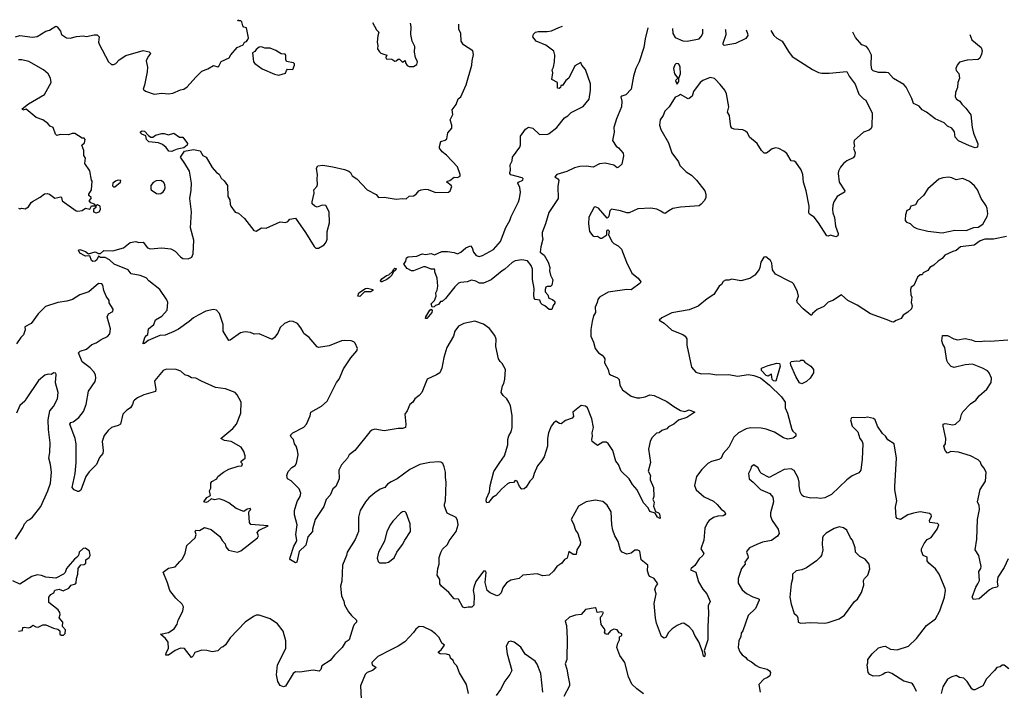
# Model space of a CAD drawing. Extents: x 1921360 to 2014538, y 768294 to 907744.
# Tile 399 of 412: x 1979495 to 1988494, y 900553 to 906680. Entities that reach past the tile are written whole.
import ezdxf

# ---------------------------------------------------------------- set-up
doc = ezdxf.new("R2010")
doc.units = 0

msp = doc.modelspace()

# ---------------------------------------------------------------- linework, layer by layer
at = {"layer": '0CON10XD'}
for points in [[(1979455.8, 906524.2), (1979495, 906536.2), (1979610.8, 906520.8), (1979655, 906526.2), (1979735, 906575.8), (1979767.5, 906585), (1979825, 906620), (1979837.5, 906615), (1979866.7, 906575), (1979877.5, 906545), (1979924.1, 906514.1), (1979955, 906510), (1980015, 906526), (1980075, 906532.5), (1980105, 906526.7), (1980175, 906542), (1980201.7, 906541.7), (1980220, 906525), (1980216.2, 906475), (1980221.2, 906455), (1980306, 906295), (1980335, 906271.2), (1980355, 906271.2), (1980375, 906281.2), (1980405, 906313.8), (1980466.1, 906353.9), (1980625, 906397.5), (1980677.5, 906385), (1980690, 906375), (1980688, 906365), (1980668, 906345), (1980650, 906305), (1980663.8, 906245), (1980660.8, 906205), (1980636.8, 906083.2), (1980623.3, 906045), (1980646.1, 906026.1), (1980725, 905998.6), (1980795, 906009.2), (1980855, 906002), (1980895, 906008.8), (1980965, 906038), (1980995.7, 906044.3), (1981025, 906066), (1981105, 906156.2), (1981161.2, 906208.8), (1981215, 906230), (1981265, 906262.5), (1981305, 906250), (1981316, 906254), (1981335, 906297.5), (1981409.3, 906330.7), (1981425, 906360), (1981484.1, 906425.9), (1981538.3, 906451.7), (1981550, 906475), (1981568.3, 906481.7), (1981581.7, 906498.3), (1981586.7, 906515), (1981567, 906607), (1981545, 906612.5), (1981535, 906622.5), (1981525, 906660), (1981515, 906670), (1981495, 906670), (1981490, 906680)], [(1982331.2, 902335), (1982296.7, 902295), (1982275, 902232.5), (1982196.7, 902115), (1982172.5, 902025), (1982172.5, 902005), (1982130, 901955), (1982109.7, 901880.3), (1982048.3, 901821.7), (1982026.7, 901725), (1982015, 901718.8), (1981971.2, 901745), (1981963.8, 901755), (1981965.7, 901765), (1982001.4, 901868.6), (1982023.3, 901905), (1982026.7, 901925), (1982017.8, 901975), (1982030.5, 902065), (1982005.3, 902155.3), (1982005.7, 902195), (1982032.2, 902277.8), (1982059.5, 902325), (1982064.4, 902355), (1982050, 902395), (1981975, 902466.7), (1981943.6, 902483.6), (1981936.2, 902516.2), (1981948.7, 902551.3), (1981982.1, 902587.9), (1982014.2, 902605.8), (1982025, 902627.5), (1982040.8, 902705), (1982034.2, 902745), (1982022.7, 902782.7), (1982006, 902805), (1981998.8, 902845), (1981977.5, 902865), (1981970, 902885), (1981990, 902905), (1982092.7, 902957.3), (1982116, 902985), (1982148.8, 903061.2), (1982156, 903094), (1982255, 903147.5), (1982306, 903195), (1982392, 903365), (1982414, 903395), (1982455, 903490), (1982520.9, 903589.1), (1982576.2, 903655), (1982582.5, 903675), (1982562.5, 903725), (1982548.3, 903738.3), (1982525, 903746.7), (1982465, 903750), (1982435, 903746.2), (1982325, 903701.4), (1982225, 903685.8), (1982212.4, 903692.4), (1982141.2, 903775), (1982093.4, 903813.4), (1982085, 903827.5), (1982066, 903865), (1982035.5, 903905.5), (1981995, 903924), (1981965, 903925.8), (1981914.2, 903905.8), (1981875, 903868.8), (1981853.8, 903815), (1981825, 903776.7), (1981805, 903762.5), (1981795, 903760), (1981685, 903810), (1981637, 903807), (1981605, 903822.5), (1981555, 903827.5), (1981512.3, 903817.7), (1981418.3, 903751.7), (1981405, 903750), (1981355.8, 903835), (1981354.3, 903895), (1981322.5, 903995), (1981295, 904026.2), (1981265, 904032), (1981195, 904015.7), (1981125, 903979.1), (1981084.2, 903955.8), (1981045, 903921.1), (1980945, 903851.9), (1980905, 903830), (1980825, 903798.6), (1980775, 903796), (1980670, 903750), (1980635, 903722.5), (1980625, 903720), (1980622.5, 903725), (1980640, 903775), (1980652.5, 903795), (1980667.5, 903805), (1980672, 903855), (1980722, 903895), (1980735, 903936.7), (1980795, 903971.2), (1980843.8, 904025), (1980848, 904095), (1980841.2, 904121.2), (1980775.8, 904215), (1980675, 904294.2), (1980650.3, 904320.3), (1980595, 904342.1), (1980515, 904358), (1980485, 904395.6), (1980360, 904445), (1980315, 904486.5), (1980275, 904507.1), (1980235, 904507.5), (1980215, 904520), (1980201.2, 904485), (1980185, 904473.1), (1980165, 904470.8), (1980150, 904480), (1980135, 904522.5), (1980095, 904518.8), (1980045.6, 904545.6), (1980033.3, 904575), (1980045, 904581.4), (1980095, 904562.5), (1980125, 904540), (1980185, 904558), (1980215, 904542.5), (1980227, 904543), (1980235, 904543.3), (1980265, 904571.2), (1980345, 904568.9), (1980444.4, 904595.6), (1980505, 904643.3), (1980555, 904653.3), (1980585, 904643.3), (1980625, 904647.5), (1980663.3, 904595), (1980687, 904587), (1980795, 904595.4), (1980876.2, 904586.2), (1980915.5, 904565.5), (1980965, 904512.9), (1980985, 904499.4), (1981035.7, 904494.3), (1981069.3, 904510.7), (1981079.5, 904540.5), (1981085.6, 904665), (1981057.3, 904777.3), (1981066.5, 904925), (1981050.5, 905045), (1981063.3, 905123.3), (1981066, 905186), (1981045.7, 905295), (1981005.6, 905365), (1980966.2, 905425), (1981000.6, 905479.4), (1981085, 905494.4), (1981145, 905481.2), (1981170.3, 905440.3), (1981200, 905425), (1981255, 905330), (1981292.5, 905285), (1981317.7, 905267.7), (1981335, 905232.5), (1981365, 905206.7), (1981393.8, 905165), (1981398.8, 905065), (1981416.2, 905035), (1981418.8, 904995), (1981426.2, 904975), (1981465, 904922), (1981495, 904911.2), (1981551.2, 904865), (1981635, 904752.5), (1981655, 904747.5), (1981705, 904778), (1981747.5, 904775), (1981875, 904833.3), (1981925, 904826.2), (1981945, 904836.2), (1981965, 904856.2), (1982015, 904866.2), (1982106.7, 904735), (1982186.4, 904606.4), (1982203, 904593), (1982225, 904592.5), (1982276.4, 904623.6), (1982295, 904647.5), (1982306.2, 904675), (1982305.7, 904745), (1982327.5, 904825), (1982323.3, 904923.3), (1982293, 904983), (1982260, 904985), (1982215, 904966.7), (1982192.5, 904975), (1982168.3, 904998.3), (1982166.7, 905015), (1982187.5, 905095), (1982182.5, 905125), (1982210, 905155), (1982215.9, 905174.1), (1982212.5, 905225), (1982217.7, 905262.3), (1982208.8, 905325), (1982221.2, 905345), (1982265, 905352.1), (1982356.2, 905336.2), (1982465, 905312.2), (1982503.8, 905295), (1982518.8, 905285), (1982534.1, 905254.1), (1982575, 905226.2), (1982671.2, 905125), (1982754.3, 905084.3), (1982775, 905054), (1982825, 905060), (1982935, 905041.2), (1982995, 905046.7), (1983027.5, 905042.5), (1983055, 905067.5), (1983095, 905070), (1983117.5, 905085), (1983143.9, 905116.1), (1983165, 905126.2), (1983205, 905131.2), (1983228.8, 905128.8), (1983295, 905100), (1983415.5, 905104.5), (1983428, 905115), (1983443.3, 905155), (1983440, 905165), (1983397.5, 905195), (1983402.5, 905205), (1983425, 905210.8), (1983465, 905240), (1983495, 905238), (1983519.5, 905250.5), (1983520, 905265), (1983496, 905335), (1983395, 905443.3), (1983355, 905473.3), (1983332.5, 905505), (1983333, 905523), (1983344.1, 905565.9), (1983385, 905580), (1983398.8, 905591.2), (1983408.8, 905645), (1983445, 905690), (1983446.2, 905715), (1983430, 905765), (1983452.5, 905815), (1983447.5, 905855), (1983483.6, 905906.4), (1983504, 905956), (1983527.5, 905975), (1983576.2, 906085), (1983628.6, 906265), (1983629.5, 906305), (1983641.7, 906361.7), (1983638, 906395), (1983551.7, 906451.7), (1983528.8, 906485), (1983526, 906555), (1983510, 906595), (1983508.9, 906639.6)], [(1982718.6, 906655.4), (1982756.4, 906586.4), (1982776.7, 906565), (1982767, 906533), (1982761.2, 906475), (1982768, 906445), (1982766.7, 906415), (1982782.5, 906385), (1982795, 906373.3), (1982850, 906355), (1982842.5, 906335), (1982845, 906322.5), (1982895, 906320), (1982925, 906302.5), (1982937, 906303), (1982955, 906320), (1982965, 906320), (1982995, 906292.5), (1983017, 906307), (1983020, 906285), (1983035, 906262.5), (1983055, 906252.5), (1983095, 906253.3), (1983125, 906270), (1983130, 906295), (1983113.8, 906335), (1983103.9, 906383.9), (1983106.7, 906435), (1983083.6, 906483.6), (1983068.8, 906545), (1983073.3, 906615), (1983066.4, 906648.4)], [(1985237.5, 906604.9), (1985211.8, 906505), (1985200, 906425), (1985157.8, 906295), (1985126.9, 906235), (1985105.7, 906165), (1985084.2, 906045), (1985035, 905992.5), (1984997.3, 905982.7), (1984990, 905975), (1984998.8, 905935), (1984994.3, 905885), (1984948.6, 905775), (1984925.8, 905695), (1984926.9, 905653.1), (1984913.3, 905575), (1984946.7, 905525), (1984968.3, 905508.3), (1985009.5, 905459.5), (1985013.8, 905435), (1985000, 905360), (1984968.3, 905331.7), (1984955, 905327.5), (1984925, 905350), (1984845, 905368.8), (1984795, 905362.5), (1984736.1, 905333.9), (1984675, 905340.8), (1984615, 905338), (1984565, 905325.8), (1984495, 905294.2), (1984403.8, 905265), (1984387.5, 905245), (1984415, 905227.5), (1984422.5, 905215), (1984412.9, 905155), (1984417.5, 905045), (1984332.6, 904917.4), (1984300, 904815), (1984270, 904735), (1984268.9, 904705), (1984276.7, 904675), (1984258, 904605), (1984252.9, 904555), (1984288.2, 904528.2), (1984324.2, 904465), (1984341.2, 904415), (1984338, 904385), (1984347.5, 904345), (1984366.7, 904303.3), (1984357.5, 904255), (1984345, 904243.3), (1984315, 904242.5), (1984305, 904236.7), (1984296.4, 904213.6), (1984296.7, 904195), (1984323.3, 904165), (1984330, 904135), (1984365, 904122.5), (1984386.2, 904105), (1984385, 904090), (1984370, 904070), (1984358.1, 904031.9), (1984335, 904032.5), (1984296.2, 904065), (1984269.2, 904079.2), (1984258.8, 904088.8), (1984248.3, 904118.3), (1984205, 904123.8), (1984197.5, 904135), (1984193.1, 904163.1), (1984196.2, 904225), (1984181.8, 904305), (1984182.2, 904402.2), (1984169.5, 904435), (1984135, 904476), (1984085, 904485.8), (1984025, 904478.1), (1983995, 904460.4), (1983929.9, 904400.1), (1983904.7, 904385.3), (1983805, 904304), (1983735, 904273.8), (1983696.1, 904273.9), (1983665, 904290), (1983625, 904299.2), (1983585, 904284.3), (1983525, 904279.2), (1983505, 904272), (1983471.1, 904238.9), (1983388.3, 904131.7), (1983355, 904106.2), (1983340, 904105), (1983322.5, 904077.5), (1983295, 904068.8), (1983283.8, 904056.2), (1983265, 904052.5), (1983254.3, 904085), (1983285.8, 904114.2), (1983301.2, 904155), (1983297.5, 904185), (1983310, 904210), (1983316.7, 904245), (1983309.3, 904319.3), (1983290, 904375), (1983290, 904395), (1983285, 904400), (1983255, 904400), (1983205, 904422.5), (1983185, 904422.5), (1983095, 904386.7), (1983075, 904384.2), (1983035, 904407.5), (1983005.6, 904445), (1983024.3, 904475), (1983030, 904505), (1983045, 904512.5), (1983125, 904520), (1983175, 904541.2), (1983205, 904536), (1983254.4, 904544.4), (1983285, 904532.5), (1983352.5, 904562.5), (1983403.6, 904563.6), (1983465, 904553.8), (1983495, 904540), (1983527.5, 904555), (1983572.5, 904595), (1983615, 904612.5), (1983630, 904595), (1983643.8, 904555), (1983665.7, 904525.7), (1983695.7, 904515.7), (1983725.3, 904524.7), (1983825, 904580), (1983888.8, 904655), (1983937.6, 904782.4), (1983975, 904846.7), (1983987.2, 904882.8), (1984053.8, 905015), (1984062.3, 905045), (1984073.1, 905105), (1984067.2, 905147.2), (1984048.8, 905185), (1984054.4, 905195.6), (1984092.5, 905215), (1984097, 905227), (1984086.4, 905236.4), (1983983.2, 905263.2), (1983973.3, 905275), (1983973.3, 905285), (1983980, 905305), (1983978.8, 905355), (1983995, 905390), (1983998.8, 905425), (1984065.9, 905514.1), (1984073.6, 905536.4), (1984073.3, 905586.7), (1984072.7, 905617.3), (1984118.8, 905681.2), (1984145, 905696.7), (1984185, 905690), (1984245, 905631.2), (1984323.6, 905633.6), (1984335, 905638.8), (1984404.2, 905695), (1984475, 905784.4), (1984505, 905801.4), (1984536.9, 905833.1), (1984645, 905887.1), (1984699.4, 905955), (1984710.9, 906035), (1984711.9, 906095), (1984665.6, 906225.6), (1984633.3, 906265), (1984625, 906290), (1984570.3, 906259.7), (1984513, 906147), (1984486.2, 906125), (1984455, 906080), (1984441.7, 906078.3), (1984438.3, 906061.7), (1984425, 906052.5), (1984410, 906055), (1984410, 906105), (1984357.5, 906135), (1984367.5, 906195), (1984363, 906223), (1984373.8, 906245), (1984383.8, 906295), (1984386.2, 906355), (1984376.4, 906393.6), (1984305, 906448), (1984216.7, 906485), (1984186, 906525), (1984191.4, 906548.6), (1984210, 906565), (1984235, 906571.4), (1984315, 906570.8), (1984355, 906577.5), (1984421.2, 906608.8), (1984456, 906620.6)], [(1985462.3, 906600.4), (1985463.3, 906555), (1985485, 906517.5), (1985555, 906486), (1985595, 906484), (1985704.6, 906505.4), (1985724.7, 906525.3), (1985737.7, 906555), (1985738.6, 906594.9)], [(1986136, 906586.9), (1986148.2, 906555), (1986150.4, 906535), (1986131.5, 906508.5), (1986036.8, 906463.2), (1985933.8, 906445), (1985924.6, 906454.6), (1985924.5, 906465), (1985951.5, 906545), (1985949.5, 906585), (1985946.8, 906590.7)], [(1986359.1, 906582.4), (1986388, 906535), (1986415, 906510), (1986464.4, 906484.4), (1986520.3, 906390.3), (1986556.2, 906345), (1986742.5, 906225), (1986795, 906198.8), (1986825, 906192.5), (1986895, 906192.5), (1987055, 906207.5), (1987075, 906163.3), (1987130.7, 906090.7), (1987165, 906000), (1987207, 905957), (1987227.5, 905945), (1987285.8, 905825), (1987284.4, 905705), (1987278.6, 905685), (1987259.8, 905670.2), (1987207.8, 905652.2), (1987123.3, 905575), (1987118.8, 905555), (1987126.2, 905525), (1987116.7, 905505), (1987130, 905465), (1987125, 905432.5), (1987111.7, 905418.3), (1987055, 905390.8), (1987024.6, 905365.4), (1986997.4, 905332.6), (1986978.6, 905295), (1986974.4, 905275), (1986984.2, 905195), (1987038, 905115), (1987033.3, 905105), (1986966.2, 905065), (1986937.5, 905015), (1986927.5, 904985), (1986924.3, 904945), (1986925.8, 904915), (1986943, 904873), (1986950, 904795), (1986976.1, 904726.1), (1986972.5, 904705), (1986955, 904696.7), (1986905, 904712.5), (1986885, 904703.3), (1986872.5, 904705), (1986796, 904825), (1986755, 904876.2), (1986715, 904903.3), (1986708.8, 904915), (1986709.2, 904975), (1986683.3, 905115), (1986658, 905195), (1986652, 905265), (1986637, 905307), (1986587.3, 905377.3), (1986575, 905386.7), (1986545, 905390), (1986506.4, 905456.4), (1986480, 905480), (1986434.1, 905504.1), (1986405, 905508), (1986371.2, 905498.8), (1986320.7, 905459.3), (1986299.3, 905459.3), (1986274, 905485), (1986235, 905550), (1986165, 905608), (1986146.2, 905645), (1986130.3, 905660.3), (1986105, 905674), (1986025, 905680.8), (1986005, 905688.8), (1985996, 905705), (1985985.5, 905775), (1985983.5, 905805), (1985963.1, 905835), (1985975.6, 905885), (1985954.2, 906004.2), (1985938.8, 906035), (1985898.3, 906088.3), (1985855, 906133.3), (1985845, 906142.5), (1985805, 906152.5), (1985740, 906125), (1985714.5, 906105.5), (1985655, 906022.5), (1985640, 905980), (1985615, 905960), (1985605, 905957.5), (1985535, 905997.5), (1985517, 905983), (1985485, 905972.5), (1985432, 905885), (1985391.2, 905845), (1985376.2, 905805), (1985350, 905765), (1985343.8, 905715), (1985355.7, 905675.7), (1985424, 905555), (1985454.4, 905464.4), (1985515, 905380), (1985528.3, 905348.3), (1985585, 905288.8), (1985635, 905260), (1985681.2, 905215), (1985756.7, 905115), (1985766.7, 905085), (1985766.7, 905055), (1985755, 905027.5), (1985725, 904993.3), (1985705, 904980), (1985535, 904966.7), (1985465, 904954), (1985427.5, 904935), (1985395, 904908.8), (1985375, 904914), (1985355, 904932), (1985317.6, 904947.6), (1985265, 904956.9), (1985145, 904950.6), (1985064.3, 904914.3), (1985045, 904914.2), (1984987.5, 904935), (1984905, 904949.4), (1984888, 904935), (1984880, 904885), (1984875, 904872.5), (1984865, 904866.7), (1984785, 904956.7), (1984755, 904971.2), (1984745, 904966.7), (1984697.5, 904875), (1984692.5, 904815), (1984704.1, 904744.1), (1984733.9, 904703.9), (1984745, 904698.8), (1984775, 904701.2), (1984805, 904683.8), (1984815, 904683.8), (1984860, 904715), (1984861.4, 904748.6), (1984865, 904756.7), (1984875, 904760), (1984878.8, 904755), (1984883.3, 904745), (1984876.7, 904715), (1984909.5, 904649.5), (1984924.2, 904634.2), (1984965, 904614), (1984995, 904583.3), (1985040, 904465), (1985090, 904365), (1985148.3, 904318.3), (1985172.5, 904285), (1985165, 904272.5), (1985085, 904213.3), (1985043.9, 904213.9), (1984875, 904190), (1984795, 904145.8), (1984779.4, 904125), (1984774.5, 904095), (1984755.5, 904055), (1984757.5, 904005), (1984740, 903975), (1984726.7, 903923.3), (1984715, 903850), (1984715, 903790), (1984739.2, 903735), (1984756.2, 903675), (1984785, 903636.2), (1984820, 903615), (1984835, 903597.5), (1984841.7, 903581.7), (1984840, 903545), (1984872.7, 903482.7), (1984884, 903445), (1984894.1, 903434.1), (1984958.3, 903408.3), (1984973.6, 903393.6), (1984981.7, 903341.7), (1985005, 903298.8), (1985085, 903240.8), (1985135, 903225.8), (1985164.2, 903225.8), (1985212.5, 903235), (1985255, 903254), (1985295, 903247.5), (1985411.3, 903191.3), (1985473.3, 903145), (1985535, 903110.8), (1985575, 903100), (1985615, 903116.5), (1985666.7, 903095), (1985593.9, 903046.1), (1985515, 903020), (1985475, 902983.3), (1985425, 902960), (1985408.3, 902941.7), (1985363.9, 902926.1), (1985340, 902905), (1985315, 902902.5), (1985271.7, 902858.3), (1985256.2, 902825), (1985242, 902755), (1985260, 902635), (1985240, 902555), (1985260, 902515), (1985256.4, 902493.6), (1985256.2, 902475), (1985288, 902405), (1985291.2, 902325), (1985283.3, 902295), (1985293, 902273), (1985288.8, 902235), (1985306.2, 902186.2), (1985335, 902175.8), (1985342.5, 902165), (1985350, 902125), (1985345, 902121.2), (1985323.8, 902135), (1985302.5, 902172.5), (1985255, 902188), (1985239.2, 902219.2), (1985196.7, 902266.7), (1985140, 902385), (1985095, 902432), (1985064.6, 902484.6), (1984992.5, 902555), (1984969.2, 902615), (1984944.2, 902645), (1984915, 902742.5), (1984875, 902807.5), (1984855, 902820), (1984825, 902820), (1984775, 902788.8), (1984726.4, 902826.4), (1984723.8, 902843.8), (1984730.8, 902875), (1984726, 902905), (1984739.2, 902955), (1984725, 903032.5), (1984684, 903135), (1984665, 903149.4), (1984627.5, 903155), (1984550, 903095), (1984556, 903055), (1984545, 903040), (1984485, 903018), (1984445, 902986.7), (1984429.3, 902989.3), (1984395, 903012.5), (1984373.3, 902995), (1984351.2, 902965), (1984327.5, 902905), (1984320, 902855), (1984319.2, 902785), (1984288.8, 902685), (1984268.8, 902651.2), (1984227.5, 902605), (1984196.7, 902535), (1984185, 902492.5), (1984157, 902463), (1984125, 902410), (1984105, 902393.3), (1984085, 902390), (1984064.1, 902414.1), (1984042.5, 902465), (1984025, 902470), (1984007.7, 902452.3), (1983971.7, 902448.3), (1983955, 902440), (1983898.3, 902391.7), (1983847, 902333), (1983817.5, 902315), (1983779.7, 902270.3), (1983765, 902266.7), (1983758.6, 902285), (1983761.1, 902305), (1983790, 902365), (1983795.6, 902425), (1983827.5, 902552.5), (1983884.6, 902635.4), (1983927.5, 902695), (1983955.6, 902794.4), (1983955.6, 902845), (1983965, 902877.5), (1983985.5, 902914.5), (1983995.6, 902955), (1983997.5, 903065), (1983981.2, 903151.2), (1983966.8, 903186.8), (1983948, 903215), (1983913.8, 903245), (1983896.7, 903275), (1983907.5, 903335), (1983920, 903355), (1983930, 903395), (1983933.8, 903485), (1983905, 903540), (1983885, 903557.5), (1983871.2, 903581.2), (1983846.1, 903693.9), (1983850.7, 903760.7), (1983837.5, 903795), (1983787.7, 903857.7), (1983735, 903898.8), (1983655, 903926), (1983554.2, 903905.8), (1983505, 903881.2), (1983472, 903835), (1983460.3, 903789.7), (1983400, 903685), (1983373.1, 903595), (1983353.1, 903495), (1983335.8, 903455), (1983305, 903433.8), (1983220, 903395), (1983171.2, 903275), (1983146.7, 903245), (1983106.2, 903215), (1983088.8, 903185), (1983062, 903165), (1983036.2, 903105), (1983016.2, 903075), (1983023.3, 902985), (1983020, 902955), (1982995, 902946.2), (1982954.2, 902945.8), (1982825, 902924), (1982741.7, 902938.3), (1982715, 902930), (1982695, 902913.3), (1982556.7, 902745), (1982506.7, 902705), (1982491.2, 902675), (1982437.7, 902612.3), (1982412.5, 902565), (1982416.2, 902485), (1982383.8, 902415), (1982357.7, 902392.3), (1982331.2, 902335)], [(1988179.4, 906546), (1988196.7, 906495), (1988282.5, 906425), (1988293.3, 906395), (1988286.7, 906365), (1988270.7, 906329.3), (1988253.9, 906316.1), (1988155, 906311.4), (1988085, 906291.2), (1988063.3, 906265), (1988051.2, 906235), (1988053.8, 906215), (1988077.7, 906187.7), (1988086, 906145), (1988068.8, 906105), (1988065, 906060), (1988049.2, 906015), (1988044.2, 905975), (1988056, 905955), (1988087.5, 905935), (1988105, 905908.8), (1988142.7, 905872.7), (1988189.4, 905809.4), (1988200, 905695), (1988212.7, 905642.7), (1988251.2, 905545), (1988250, 905515), (1988229.3, 905509.3), (1988176.1, 905526.1), (1988075, 905573.8), (1988045, 905607.5), (1988037.5, 905655), (1988015, 905690), (1987975, 905706.7), (1987945, 905738.8), (1987863.3, 905775), (1987783.3, 905835), (1987743.8, 905855), (1987715, 905889.2), (1987690.7, 905900.7), (1987663.8, 905915), (1987649.5, 905959.5), (1987596.2, 906065), (1987575, 906087.5), (1987481.7, 906141.7), (1987435, 906193.3), (1987415, 906198.8), (1987345, 906196.7), (1987295, 906213.3), (1987284.2, 906224.2), (1987277.7, 906267.7), (1987280, 906355), (1987252.1, 906412.1), (1987235, 906434), (1987191.7, 906451.7), (1987135, 906516.7), (1987111.1, 906567.4)], [(1981865, 906173.8), (1981925, 906192.5), (1981933, 906217), (1981943, 906227), (1981990, 906225), (1982007.5, 906265), (1982007, 906277), (1981997, 906287), (1981935, 906297.5), (1981926.7, 906315), (1981926.2, 906356.2), (1981920, 906365), (1981885, 906366.7), (1981835, 906400), (1981785, 906421.2), (1981735, 906420), (1981705, 906432.5), (1981685, 906430), (1981655, 906407.5), (1981645, 906390), (1981621.7, 906378.3), (1981633.3, 906295), (1981645, 906280), (1981710.5, 906230.5), (1981825, 906181.2), (1981865, 906173.8)], [(1979485, 904957.5), (1979495, 904952.5), (1979515, 904957.5), (1979545, 904952.5), (1979575, 904970), (1979600, 905010), (1979611.4, 905018.6), (1979682.3, 905057.7), (1979721.7, 905088.3), (1979745, 905092.5), (1979766.1, 905086.1), (1979815, 905050), (1979870.7, 905060.7), (1979877.5, 905055), (1979884.1, 905024.1), (1980010, 904935), (1980025, 904930), (1980065, 904937.5), (1980095, 904957.5), (1980135, 904950), (1980151.7, 904978.3), (1980190, 904980), (1980190, 904965), (1980170, 904945), (1980170, 904925), (1980195, 904916.7), (1980222.5, 904925), (1980233.3, 904945), (1980230, 904975), (1980205, 904990), (1980190, 904980), (1980180, 904995), (1980145, 905007.5), (1980130, 905025), (1980147.5, 905045), (1980147.5, 905055), (1980127.5, 905075), (1980127.5, 905085), (1980150, 905125), (1980156.7, 905205), (1980150, 905215), (1980135, 905300), (1980090, 905365), (1980097.5, 905415), (1980080.7, 905440.7), (1980080, 905485), (1980062.5, 905535), (1980087.5, 905555), (1980092.5, 905585), (1980085, 905597.5), (1980065, 905597.5), (1979999.3, 905639.3), (1979975, 905640), (1979940.7, 905629.3), (1979865, 905632.5), (1979833, 905623), (1979823, 905633), (1979800, 905695), (1979775, 905707.5), (1979751.7, 905731.7), (1979705, 905764), (1979647, 905787), (1979555, 905862.5), (1979525, 905853.3), (1979517.5, 905865), (1979575, 905912.5), (1979723, 905997), (1979783.8, 906105), (1979778, 906145), (1979755, 906186.2), (1979713.2, 906223.2), (1979578.8, 906298.8), (1979515, 906314), (1979484.2, 906314.2)], [(1985505, 906090), (1985520, 906115), (1985520, 906145), (1985533.8, 906185), (1985531.2, 906245), (1985526.2, 906265), (1985515, 906277.5), (1985495, 906280), (1985482.3, 906267.7), (1985472, 906235), (1985481.2, 906185), (1985510, 906145), (1985490, 906125), (1985493.8, 906105), (1985505, 906090)], [(1980885, 905475.7), (1980857.7, 905477.7), (1980833, 905513), (1980799.1, 905539.1), (1980764.3, 905554.3), (1980675, 905562.7), (1980653.1, 905585), (1980648.3, 905618.3), (1980610, 905635), (1980600, 905645), (1980600, 905655), (1980615, 905665.7), (1980635, 905660.8), (1980672, 905622), (1980695, 905606.7), (1980712.5, 905607.5), (1980736.1, 905623.9), (1980795, 905641.2), (1980815, 905641.2), (1980855, 905628.8), (1980905, 905642.5), (1980955, 905607.5), (1980985, 905606.7), (1981028.3, 905548.3), (1981024.2, 905535), (1980995, 905509.5), (1980935, 905497.8), (1980905, 905484.4), (1980885, 905475.7)], [(1987925, 904734.2), (1988042.7, 904757.3), (1988145, 904754.2), (1988215, 904780.6), (1988255, 904785.8), (1988298.3, 904811.7), (1988338.3, 904881.7), (1988344.3, 904905), (1988338.6, 904955), (1988328.6, 904978.6), (1988281.5, 905045), (1988250, 905125), (1988222.6, 905162.6), (1988175, 905202.5), (1988115, 905230), (1988055, 905218), (1988015, 905236), (1987985, 905241.2), (1987933.6, 905236.4), (1987896.4, 905223.6), (1987796.2, 905135), (1987755, 905073.8), (1987705, 905026.7), (1987682.7, 904987.3), (1987640, 904975), (1987627.5, 904945), (1987603.9, 904936.1), (1987591.7, 904898.3), (1987587.5, 904855), (1987587.5, 904845), (1987600.7, 904830.7), (1987635, 904816.7), (1987665, 904786.7), (1987695, 904772.5), (1987795, 904748), (1987925, 904734.2)], [(1980365, 905152), (1980416.7, 905195), (1980420, 905210), (1980395, 905212.5), (1980370, 905205), (1980347.5, 905185), (1980343, 905163), (1980352, 905152), (1980365, 905152)], [(1980765, 905088), (1980785, 905092), (1980805, 905106.2), (1980818, 905125), (1980826, 905145), (1980821.2, 905175), (1980810, 905195), (1980785, 905211.2), (1980741.2, 905208.8), (1980716.1, 905193.9), (1980693.9, 905166.1), (1980692.5, 905135), (1980697.5, 905125), (1980745, 905092), (1980765, 905088)], [(1988515, 904699.2), (1988394.6, 904675.4), (1988315, 904674.4), (1988275, 904660), (1988219.3, 904620.7), (1988095, 904603.3), (1988055, 904570), (1988025, 904563.3), (1987951.2, 904528.8), (1987925, 904496.7), (1987890, 904475), (1987851.4, 904438.6), (1987815, 904416.7), (1987795, 904390), (1987751.7, 904368.3), (1987745, 904350), (1987725, 904350), (1987701.7, 904328.3), (1987668.3, 904251.7), (1987643, 904237), (1987636.7, 904215), (1987640, 904165), (1987650, 904145), (1987643.3, 904095), (1987653.3, 904065), (1987645, 904037.5), (1987613, 904007), (1987570.5, 903979.5), (1987550.7, 903949.3), (1987505, 903932.5), (1987483, 903917), (1987465, 903918.8), (1987425, 903938.8), (1987272.1, 903992.1), (1987150.7, 904070.7), (1987063.9, 904113.9), (1987005, 904167.5), (1986926.2, 904113.8), (1986885, 904098.8), (1986845, 904058.8), (1986785, 904032.5), (1986740, 903995), (1986735, 903980), (1986725, 903980), (1986655, 904037.5), (1986603.4, 904093.4), (1986598, 904115), (1986612.9, 904155), (1986604.2, 904195), (1986571.2, 904265), (1986555, 904280), (1986535, 904286.7), (1986404.1, 904354.1), (1986375.9, 904395.9), (1986368.8, 904455), (1986358.8, 904478.8), (1986315, 904512.5), (1986295, 904510), (1986270, 904465), (1986261.2, 904415), (1986252.3, 904397.7), (1986215, 904346.7), (1986167.5, 904315), (1986085, 904294), (1986005, 904308.8), (1985975, 904300), (1985945, 904301.2), (1985925, 904286.7), (1985909.7, 904260.3), (1985888.8, 904245), (1985840, 904170), (1985779.3, 904130.7), (1985695, 904062.5), (1985615, 904030), (1985455, 904002), (1985363.9, 903956.1), (1985340, 903935), (1985385, 903907.5), (1985455, 903843.8), (1985557.5, 903805), (1985577.7, 903787.7), (1985593, 903763), (1985593.8, 903705), (1985633.8, 903505), (1985675, 903458.8), (1985725, 903444), (1985795, 903447.5), (1985865.9, 903435.9), (1985975, 903438), (1986055, 903422.9), (1986155, 903437.1), (1986205, 903429.1), (1986266.6, 903406.6), (1986349.4, 903339.4), (1986456.7, 903235), (1986491.2, 903185), (1986492, 903135), (1986512, 903085), (1986552.2, 902935), (1986560.4, 902920.4), (1986590, 902895), (1986590, 902875), (1986563, 902857), (1986515, 902847.5), (1986475, 902860), (1986395, 902910.6), (1986318.9, 902938.9), (1986271.2, 902948.8)], [(1982805, 904284.5), (1982796.2, 904286.2), (1982794.2, 904294.2), (1982805, 904312.5), (1982847.9, 904342.1), (1982870, 904350), (1982901.7, 904378.3), (1982915, 904401.2), (1982925, 904408.8), (1982935, 904407.5), (1982933.8, 904395), (1982907.5, 904372.5), (1982895, 904346.2), (1982875, 904324.4), (1982850, 904305), (1982805, 904284.5)], [(1986271.2, 902948.8), (1986175, 902950.8), (1986135, 902940.8), (1986064.6, 902905.4), (1986022.9, 902865), (1985975.8, 902775), (1985923.5, 902715), (1985905, 902674.2), (1985885, 902661.9), (1985816.8, 902643.2), (1985784.4, 902625.6), (1985728.3, 902571.7), (1985682.3, 902507.7), (1985661.2, 902425), (1985677.5, 902385), (1985751.3, 902321.3), (1985835, 902282.5), (1985870.9, 902250.9), (1985905, 902208.8), (1985938.1, 902188.1), (1985946.7, 902165), (1985941.2, 902155), (1985925, 902146.9), (1985875, 902145.4), (1985835, 902132.3), (1985795.6, 902104.4), (1985780.6, 902085), (1985757.2, 902035), (1985748.9, 901925), (1985721.5, 901845), (1985746.9, 901803.1), (1985738.6, 901785), (1985704.4, 901755), (1985666.7, 901693.3), (1985631.2, 901665), (1985626.7, 901655), (1985673.6, 901633.6), (1985699.2, 901545), (1985738.3, 901478.3), (1985774.3, 901434.3), (1985806.7, 901365), (1985786.7, 901325), (1985791.2, 901255), (1985784, 901135), (1985785.8, 901015), (1985752.5, 900915), (1985760, 900885), (1985755, 900857.5), (1985744.2, 900865), (1985737, 900907), (1985701.2, 900995), (1985665, 901053.3), (1985647.1, 901095), (1985615, 901131.4), (1985565, 901166.2), (1985545, 901163.8), (1985504.3, 901145.7), (1985460, 901115), (1985422.7, 901077.3), (1985405, 901037.5), (1985385, 901030), (1985360, 901045), (1985315.9, 901165.9), (1985305, 901212.5), (1985294.2, 901345), (1985312, 901435), (1985300, 901475), (1985309.2, 901500.8), (1985328.8, 901525), (1985295, 901573.3), (1985254.2, 901594.2), (1985246.2, 901605), (1985232.9, 901645), (1985237.5, 901695), (1985176.2, 901745), (1985162.5, 901825), (1985145, 901833.3), (1985117, 901833), (1985085, 901806.2), (1985045, 901796.7), (1985002.5, 901815), (1984985, 901832.5), (1984965, 901913.3), (1984934.2, 901965), (1984915.7, 902015), (1984907.1, 902065), (1984901.2, 902185), (1984863.3, 902245), (1984825, 902276.7), (1984755, 902290), (1984673.6, 902276.4), (1984602.5, 902235), (1984536.7, 902115), (1984557.5, 902075), (1984575, 902017.5), (1984596.7, 901985), (1984620, 901905), (1984616.2, 901885), (1984588, 901835), (1984580, 901795), (1984555, 901792.5), (1984515, 901820), (1984499.5, 901760.5), (1984475, 901746.7), (1984450, 901715), (1984405, 901684), (1984375, 901641.2), (1984335, 901606), (1984275, 901600), (1984225, 901616.9), (1984094.1, 901605.9), (1984060, 901575), (1983985, 901557.7), (1983944.7, 901535.3), (1983912.2, 901487.8), (1983895, 901444.2), (1983875, 901423.3), (1983855, 901417.5), (1983794.1, 901444.1), (1983767.5, 901465), (1983748.3, 901538.3), (1983758, 901628), (1983752.5, 901642.5), (1983735, 901640), (1983665, 901547.5), (1983646.1, 901493.9), (1983640, 901465), (1983650, 901415), (1983645, 901330), (1983626.4, 901313.6), (1983595, 901312.5), (1983565, 901306.2), (1983545, 901313.8), (1983506.2, 901385), (1983465, 901388.8), (1983417.2, 901447.2), (1983351.2, 901505), (1983336.2, 901525), (1983333.8, 901565), (1983312, 901605), (1983317.1, 901665), (1983328.1, 901705), (1983328.9, 901765), (1983345, 901813.3), (1983358.7, 901841.3), (1983404, 901885), (1983420.3, 901919.7), (1983485.4, 902004.6), (1983502.5, 902065), (1983497.1, 902105), (1983485, 902131.2), (1983402.8, 902172.8), (1983377.1, 902235), (1983377.1, 902255), (1983387.5, 902285), (1983394.2, 902455), (1983385.9, 902495.9), (1983387.1, 902545), (1983375.9, 902595.9), (1983362.5, 902625), (1983345, 902636.7), (1983325, 902641.2), (1983245, 902635.7), (1983153.6, 902616.4), (1983060.9, 902569.1), (1982945.4, 902484.6), (1982890.9, 902459.1), (1982855.8, 902435), (1982831.2, 902405), (1982788.8, 902391.2), (1982742.1, 902357.9), (1982685, 902310), (1982655, 902274.2), (1982608, 902195), (1982592, 902135), (1982590.6, 902005), (1982559.8, 901930.2), (1982488, 901815), (1982482, 901785), (1982444.2, 901695), (1982438.8, 901551.2), (1982425.7, 901505), (1982435.7, 901415), (1982456.4, 901366.4), (1982462.9, 901335), (1982499.8, 901269.8), (1982526.8, 901236.8), (1982573.8, 901195), (1982573.8, 901175), (1982553.3, 901155), (1982543.6, 901133.6), (1982505, 901014), (1982470.3, 900989.7), (1982443.3, 900945), (1982373.3, 900875), (1982333.3, 900825), (1982256.7, 900775), (1982246.1, 900743.9), (1982231.2, 900728.8), (1982176.3, 900736.3), (1982055, 900719.6), (1982015, 900722), (1981994.8, 900705.2), (1981925, 900590), (1981905, 900583.3), (1981876.7, 900596.7), (1981853.9, 900633.9), (1981842.5, 900695), (1981852, 900785), (1981928.8, 900935), (1981928, 901005), (1981903.9, 901093.9), (1981851.7, 901161.7), (1981785, 901206.7), (1981685, 901238.8), (1981655, 901238.8), (1981632, 901228), (1981555, 901176.2), (1981418.3, 901031.7), (1981375, 900967.5), (1981355, 900950), (1981335, 900942.5), (1981305, 900913.3), (1981255, 900903.8), (1981205, 900916.7), (1981160.7, 900919.3), (1981095, 900897.5), (1981082, 900868), (1981065, 900852.5), (1981000, 900935), (1980965, 900937.5), (1980915, 900916.7), (1980855, 900873.8), (1980830, 900875), (1980832.5, 900895), (1980856.4, 900933.6), (1980851.7, 900991.7), (1980827.5, 901025), (1980783, 901067), (1980855, 901080), (1980907.5, 901115), (1980933.3, 901156.7), (1980942.5, 901195), (1980987.5, 901275), (1980992.5, 901315), (1980979.3, 901339.3), (1980923.6, 901393.6), (1980867.5, 901465), (1980846.7, 901535), (1980807, 901633), (1980855, 901667.5), (1980915, 901680), (1980959.3, 901730.7), (1980982.5, 901755), (1981006.2, 901805), (1981021.2, 901875), (1981097.5, 901945), (1981106.7, 901975), (1981097.5, 902005), (1981105, 902016.7), (1981137, 902013), (1981185, 902040), (1981245, 902022.5), (1981325, 901957.5), (1981345, 901922.5), (1981372.3, 901892.3), (1981380, 901865), (1981402.3, 901832.3), (1981485, 901816), (1981515, 901828), (1981670, 901945), (1981676.7, 901965), (1981666.7, 901995), (1981683.3, 902015), (1981767.5, 902055), (1981608.2, 902068.2), (1981596.7, 902086.7), (1981588.2, 902175), (1981591.1, 902188.9), (1981606.2, 902205), (1981603, 902213), (1981575, 902208.1), (1981545, 902186.7), (1981473.3, 902215), (1981405.5, 902265.5), (1981365, 902287.5), (1981318.3, 902301.7), (1981275, 902294.2), (1981245, 902302.5), (1981215, 902273.8), (1981195, 902268.8), (1981177.5, 902275), (1981205, 902313.3), (1981238, 902332), (1981230, 902375), (1981241.2, 902398.8), (1981241.4, 902445), (1981250.2, 902459.8), (1981297.5, 902485), (1981307.5, 902505), (1981357.5, 902545), (1981406.4, 902573.6), (1981490.7, 902599.3), (1981526.1, 902603.9), (1981531.7, 902621.7), (1981520, 902635), (1981520, 902645), (1981556.7, 902675), (1981556.7, 902695), (1981542.5, 902735), (1981520, 902775), (1981427.5, 902825), (1981365.7, 902835.7), (1981332.5, 902855), (1981443.8, 902945), (1981477, 902983), (1981516.2, 903085), (1981520, 903185), (1981483.6, 903253.6), (1981463.6, 903273.6), (1981375, 903308), (1981285, 903320.8), (1981157.1, 903377.1), (1981105, 903406.2), (1981065, 903406.7), (1981035, 903427.5), (1981005, 903436.7), (1980968.3, 903468.3), (1980925, 903482.5), (1980838.3, 903488.3), (1980806.7, 903475), (1980730, 903385), (1980726.7, 903375), (1980740.8, 903305), (1980735, 903282.5), (1980628.3, 903251.7), (1980571.2, 903225), (1980543.8, 903205), (1980534, 903195), (1980525.8, 903165), (1980506.8, 903133.2), (1980475, 903113.8), (1980438.8, 903075), (1980415, 902983.3), (1980395, 902971.2), (1980335, 902954), (1980302.4, 902927.6), (1980267.9, 902882.1), (1980249.2, 902825), (1980258.8, 902745), (1980256, 902715), (1980225, 902680), (1980196, 902615), (1980129.8, 902550.2), (1980099.2, 902505), (1980055, 902380), (1980035, 902368), (1980025, 902369.2), (1979992.5, 902385), (1979976, 902405), (1980002.2, 902535), (1980012.2, 902635), (1980012.2, 902805), (1980003.1, 902855), (1979954.4, 902985), (1979961.7, 902998.3), (1979985, 903005.6), (1980035, 903046.9), (1980078.3, 903101.7), (1980103.8, 903165), (1980123.1, 903285), (1980185, 903373.8), (1980190, 903405), (1980187.5, 903435), (1980173.2, 903463.2), (1980140.2, 903500.2), (1980067.1, 903555), (1980033.3, 903635), (1980047.3, 903652.7), (1980105, 903670.8), (1980155, 903711.2), (1980195, 903727.5), (1980239.3, 903759.3), (1980298.8, 903785), (1980319.7, 903810.3), (1980325.5, 903855.5), (1980294.2, 903965), (1980307.3, 903992.7), (1980347.5, 904015), (1980350, 904035), (1980314.1, 904094.1), (1980313.3, 904115), (1980284.1, 904154.1), (1980264.3, 904204.3), (1980253.8, 904255), (1980245, 904266), (1980215, 904270.8), (1980125.7, 904194.3), (1980045, 904165.8), (1979977.6, 904122.4), (1979925, 904108), (1979845, 904096.7), (1979731.2, 904058.8), (1979665, 903991.2), (1979601.2, 903905), (1979542.5, 903875), (1979546, 903845), (1979530, 903800), (1979505, 903776.7), (1979465, 903720)], [(1982605, 904150.9), (1982584.2, 904155), (1982595, 904183.8), (1982655, 904222.9), (1982675, 904225.8), (1982722.5, 904215), (1982723.8, 904205), (1982705, 904192.7), (1982646.4, 904193.6), (1982605, 904150.9)], [(1983205, 903950), (1983206.2, 903965), (1983242.4, 904027.6), (1983256.4, 904036.4), (1983263.6, 904023.6), (1983261.2, 904005), (1983215, 903951.2), (1983205, 903950)], [(1988530, 901755), (1988492.5, 901675), (1988434.7, 901585.3), (1988428.5, 901545), (1988434, 901505), (1988426.2, 901495), (1988385, 901485.6), (1988358.5, 901471.5), (1988265, 901388.8), (1988213.6, 901383.6), (1988200, 901405), (1988234, 901495), (1988252, 901525), (1988266.4, 901556.4), (1988261.7, 901638.3), (1988280, 901665), (1988283.8, 901685), (1988260, 901785), (1988226.7, 901835), (1988244, 901935), (1988250, 902115), (1988268.8, 902205), (1988265, 902240), (1988248.8, 902275), (1988272.3, 902387.7), (1988322.5, 902465), (1988327.5, 902545), (1988307.5, 902585), (1988283.3, 902615), (1988276.1, 902636.1), (1988255, 902660), (1988185, 902693.8), (1988075, 902727.5), (1988006.4, 902733.6), (1987975, 902720), (1987953, 902743), (1987942.5, 902785), (1987956.7, 902805), (1987961.2, 902855), (1987934, 902965), (1987936.4, 902983.6), (1987955, 902991.2), (1988025, 902978.8), (1988047.5, 902985), (1988090, 903025), (1988101.7, 903071.7), (1988114.1, 903095.9), (1988185, 903170), (1988233.3, 903205), (1988265.6, 903244.4), (1988336, 903305), (1988374.2, 903365), (1988376.1, 903403.9), (1988355, 903453.3), (1988340.3, 903470.3), (1988295, 903495.8), (1988205, 903532), (1988135, 903528), (1988035, 903501.2), (1988010, 903510), (1987981.3, 903541.3), (1987970, 903565), (1987950, 903685), (1987931.2, 903715), (1987923.3, 903745), (1987930, 903795), (1987975, 903793.3), (1988032.7, 903762.7), (1988065, 903756), (1988135, 903767.5), (1988195, 903755.7), (1988225, 903742.9), (1988275, 903739.2), (1988315, 903746), (1988365, 903744.2), (1988525, 903755.8)], [(1986405, 903378), (1986385, 903381.1), (1986373.3, 903393.3), (1986365, 903440), (1986335, 903424.4), (1986319.1, 903429.1), (1986275.5, 903475), (1986276, 903495), (1986335, 903519.6), (1986415, 903542.9), (1986439.1, 903539.1), (1986444.5, 903515), (1986405, 903378)], [(1986645, 903354.5), (1986622, 903362), (1986589.3, 903419.3), (1986542.5, 903525), (1986538.8, 903545), (1986545, 903556.2), (1986595, 903563.8), (1986625, 903560), (1986635, 903570), (1986655, 903568.8), (1986671.2, 903551.2), (1986725, 903515.7), (1986750, 903485), (1986751.4, 903455), (1986719.2, 903405), (1986686, 903375), (1986645, 903354.5)], [(1979456.2, 901935), (1979525, 902036.7), (1979538, 902075), (1979565, 902104), (1979585, 902112), (1979611.2, 902135), (1979688.3, 902231.7), (1979751.4, 902375), (1979775.7, 902445), (1979784.4, 902545), (1979776.9, 902615), (1979760, 902675), (1979770, 902725), (1979772.2, 902815), (1979757.1, 902935), (1979754.4, 903025.6), (1979769.2, 903105), (1979805, 903146.7), (1979842, 903215), (1979848, 903275), (1979821.2, 903361.2), (1979829.3, 903439.3), (1979825, 903450), (1979805, 903452.5), (1979785, 903437.5), (1979755, 903440), (1979725, 903432), (1979666.8, 903383.2), (1979554, 903215), (1979541.2, 903195), (1979496, 903155), (1979465.9, 903084.1)], [(1987691.7, 900541.7), (1987668.8, 900595), (1987655, 900611.2), (1987645, 900618.8), (1987575, 900636.2), (1987465, 900706), (1987435, 900718), (1987406.1, 900713.9), (1987383.6, 900696.4), (1987355, 900686.2), (1987295, 900681.2), (1987282.5, 900687.5), (1987265, 900696.7), (1987250, 900715), (1987240, 900785), (1987248, 900805), (1987248, 900835), (1987286.7, 900885), (1987345, 900940), (1987387, 900953), (1987405, 900956.7), (1987455, 900930), (1987515, 900922.5), (1987618.8, 900955), (1987692.5, 901025), (1987782.5, 901145), (1987864.3, 901205), (1987905, 901278.8), (1987948.9, 901405), (1987956.9, 901465), (1987953.4, 901483.4), (1987897.5, 901615), (1987865, 901662), (1987803.3, 901715), (1987790, 901735), (1987788.3, 901768.3), (1987752.5, 901785), (1987736, 901825), (1987736.2, 901845), (1987762.5, 901895), (1987790.7, 901929.3), (1987825, 901949.2), (1987882, 902025), (1987896, 902065), (1987885, 902077.5), (1987812.5, 902085), (1987812, 902105), (1987827.5, 902145), (1987825.6, 902155.6), (1987809.7, 902169.7), (1987725, 902182.5), (1987665, 902172.5), (1987612.5, 902155), (1987545, 902113.8), (1987515, 902122.5), (1987506.7, 902135), (1987501.2, 902225), (1987512, 902285), (1987494, 902385), (1987494, 902415), (1987508.8, 902675), (1987487.5, 902805), (1987430.7, 902840.7), (1987407.5, 902875), (1987379.5, 902899.5), (1987336.2, 902965), (1987313.6, 903023.6), (1987300, 903035), (1987245, 903048), (1987215, 903042), (1987114, 903046), (1987098.3, 903041.7), (1987087.5, 903025), (1987105, 902967.5), (1987154.2, 902914.2), (1987173.8, 902855), (1987196.2, 902825), (1987201.2, 902805), (1987196.1, 902666.1), (1987182, 902565), (1987165, 902541.2), (1987105, 902512), (1987053.8, 902475), (1986915, 902342.5), (1986855, 902312.2), (1986815, 902305.7), (1986775, 902312.5), (1986725, 902307.1), (1986660, 902325), (1986645, 902336.7), (1986628.6, 902365), (1986618.5, 902425), (1986620.5, 902455), (1986610.6, 902495), (1986575, 902561.2), (1986545, 902575.8), (1986481.2, 902568.8), (1986345, 902496.2), (1986275, 902532.5), (1986263.3, 902545), (1986245, 902586.7), (1986205, 902612.5), (1986180, 902595), (1986177.5, 902575), (1986157.5, 902535), (1986162.5, 902485), (1986197.5, 902455), (1986267, 902387), (1986349.7, 902349.7), (1986377.9, 902317.9), (1986385.7, 902274.3), (1986356.2, 902175), (1986358.8, 902145), (1986371.2, 902105), (1986428.8, 902025), (1986436.2, 901985), (1986420.3, 901959.7), (1986365, 901922.9), (1986285, 901906.9), (1986233.6, 901886.4), (1986165.9, 901854.1), (1986140, 901825), (1986136.7, 901815), (1986151.2, 901785), (1986153.3, 901765), (1986123.3, 901725), (1986126.1, 901703.9), (1986093.3, 901665), (1986062.5, 901575), (1986060.3, 901530.3), (1986099.7, 901469.7), (1986137.6, 901437.6), (1986195, 901405.8), (1986242.7, 901392.7), (1986253.3, 901385), (1986254, 901375), (1986218.7, 901301.3), (1986154.3, 901235), (1986105, 901097.5), (1986090, 901075), (1986086.2, 901045), (1986066.4, 901003.6), (1986061.2, 900945), (1986076.7, 900905), (1986097.3, 900877.3), (1986132.7, 900852.7), (1986145, 900833.3), (1986185, 900813.3), (1986225, 900778.8), (1986254.3, 900764.3), (1986325.9, 900745.9), (1986349.5, 900729.5), (1986358.8, 900715), (1986350, 900685), (1986331.2, 900668.8), (1986296.6, 900653.4), (1986250, 900605), (1986262.5, 900535)], [(1982843, 901717), (1982865, 901723.3), (1982917.3, 901762.7), (1982942, 901815), (1982993.8, 901885), (1983013.8, 901925), (1983068, 902005), (1983063.9, 902073.9), (1983028.8, 902175), (1983015, 902186.7), (1982995, 902183.3), (1982975, 902170), (1982905, 902098.8), (1982885, 902068.8), (1982852, 902005), (1982830, 901915), (1982773.5, 901815), (1982761.7, 901761.7), (1982770.5, 901730.5), (1982785, 901717.5), (1982843, 901717)], [(1986853.6, 901166.4), (1986885, 901173.8), (1986983.9, 901206.1), (1987035, 901240), (1987124, 901365), (1987153.8, 901385), (1987188.8, 901445), (1987210, 901515), (1987207.5, 901555), (1987217.5, 901575), (1987246.7, 901605), (1987266.1, 901663.9), (1987260, 901705), (1987221.7, 901751.7), (1987172.5, 901775), (1987134.2, 901814.2), (1987132.5, 901855), (1987106.2, 901925), (1987087.3, 901947.3), (1987056.2, 902015), (1987025, 902038), (1986985, 902045.8), (1986939.7, 902030.3), (1986865, 901987.5), (1986839.3, 901960.7), (1986833.3, 901945), (1986828.6, 901885), (1986834.2, 901835), (1986822, 901785), (1986812, 901768), (1986778.8, 901735), (1986687, 901673), (1986645, 901653.8), (1986592.5, 901645), (1986557.5, 901615), (1986559.7, 901570.3), (1986545.8, 901525), (1986534.3, 901405), (1986545, 901340), (1986573.9, 901253.9), (1986597.5, 901235), (1986607.5, 901215), (1986610, 901175), (1986635, 901166.7), (1986725, 901171.2), (1986853.6, 901166.4)], [(1979485, 901092.5), (1979519.3, 901100.7), (1979525, 901126.7), (1979535, 901130), (1979575, 901122.5), (1979595, 901130), (1979615, 901147.5), (1979643, 901133), (1979665, 901130), (1979705, 901152.5), (1979735, 901152.5), (1979805, 901120), (1979845, 901112.5), (1979862.5, 901095), (1979863.3, 901065), (1979875, 901057.5), (1979895, 901057.5), (1979909.3, 901070.7), (1979912.5, 901105), (1979886.7, 901136.7), (1979888.8, 901175), (1979856.7, 901215), (1979866.2, 901245), (1979863.3, 901265), (1979847.7, 901287.7), (1979760, 901355), (1979760, 901405), (1979780.7, 901429.3), (1979806.4, 901443.6), (1979815, 901467.5), (1979855, 901477.5), (1979893, 901463), (1979943.9, 901486.1), (1979966.4, 901513.6), (1980003.6, 901526.4), (1980012.5, 901535), (1980013.3, 901575), (1980026.7, 901615), (1980030, 901665), (1980055, 901700), (1980085, 901703.3), (1980100, 901715), (1980100, 901745), (1980130, 901765), (1980140, 901785), (1980132.5, 901825), (1980095, 901852.5), (1980075, 901847.5), (1980037.5, 901815), (1980037, 901793), (1980027.5, 901775), (1979995, 901752.5), (1979937.5, 901685), (1979923.3, 901665), (1979911.2, 901628.8), (1979896.4, 901613.6), (1979825, 901576.7), (1979735, 901586.7), (1979695, 901603.3), (1979655, 901606.7), (1979605, 901593.3), (1979495, 901522.5), (1979433.3, 901553.3)], [(1985195, 900522), (1985135, 900566), (1985088.8, 900608.8), (1985059.2, 900675), (1985025, 900806.7), (1984980.5, 900870.5), (1984953.9, 900943.9), (1984961.2, 900985), (1984976.1, 901013.9), (1984978.3, 901041.7), (1985000, 901055), (1984998.3, 901068.3), (1984975, 901077.5), (1984956.2, 901106.2), (1984925, 901110), (1984893.6, 901096.4), (1984867, 901063), (1984848.3, 901068.3), (1984841.2, 901085), (1984847.5, 901105), (1984810.8, 901155), (1984803.3, 901205), (1984805, 901220), (1984817, 901233), (1984830, 901265), (1984815, 901268.8), (1984773.9, 901263.9), (1984765, 901300), (1984755, 901307.5), (1984665, 901292.5), (1984627.5, 901245), (1984575, 901238), (1984520, 901220), (1984481.2, 901185), (1984493.9, 901143.9), (1984498.6, 901025), (1984495.6, 900835), (1984480, 900795), (1984497.1, 900745), (1984507.1, 900675), (1984521.4, 900615), (1984520, 900595), (1984468.6, 900495)], [(1983596.2, 900525), (1983578.8, 900605), (1983515, 900713.8), (1983490, 900775), (1983465, 900800), (1983455.7, 900825.7), (1983431.2, 900845), (1983425.4, 900875.4), (1983395, 900884.3), (1983336.7, 900886.7), (1983322.5, 900895), (1983322.5, 900905), (1983346.9, 900923.1), (1983376.7, 900965), (1983352.5, 900985), (1983330, 901035), (1983295, 901070), (1983255, 901098.8), (1983185, 901133.3), (1983145, 901136.7), (1983115, 901110), (1983095, 901080), (1983015.6, 900994.4), (1982954.3, 900955.7), (1982886.9, 900923.1), (1982769.5, 900860.5), (1982715, 900806), (1982716.8, 900786.8), (1982750, 900765), (1982746.7, 900755), (1982718.8, 900735), (1982670.8, 900715), (1982651.2, 900698.8), (1982610.6, 900595), (1982617.1, 900475)], [(1984275.6, 900535), (1984259.5, 900705), (1984225, 900791.2), (1984205, 900820), (1984115, 900884), (1984075, 900947.5), (1984015, 900993.3), (1983985, 901002.5), (1983962.5, 900995), (1983940, 900955), (1983951.2, 900885), (1983992, 900735), (1983975, 900696.7), (1983928.8, 900635), (1983888.6, 900561.4)], [(1988535, 900750), (1988493, 900783), (1988475, 900782.5), (1988455, 900767.5), (1988425, 900762.5), (1988405.8, 900734.2), (1988331.2, 900658.8), (1988297.5, 900595), (1988225, 900557.5), (1988208.3, 900558.3), (1988197, 900567), (1988155, 900632.5), (1988125, 900662.5), (1988085, 900670), (1988055, 900686.7), (1988015, 900676.2), (1987975, 900653.3), (1987931.2, 900585), (1987916.2, 900525)], [(1983888.6, 900561.4), (1983850, 900505)]]:
    msp.add_lwpolyline(points, dxfattribs=at)

doc.saveas('drawing.dxf')
